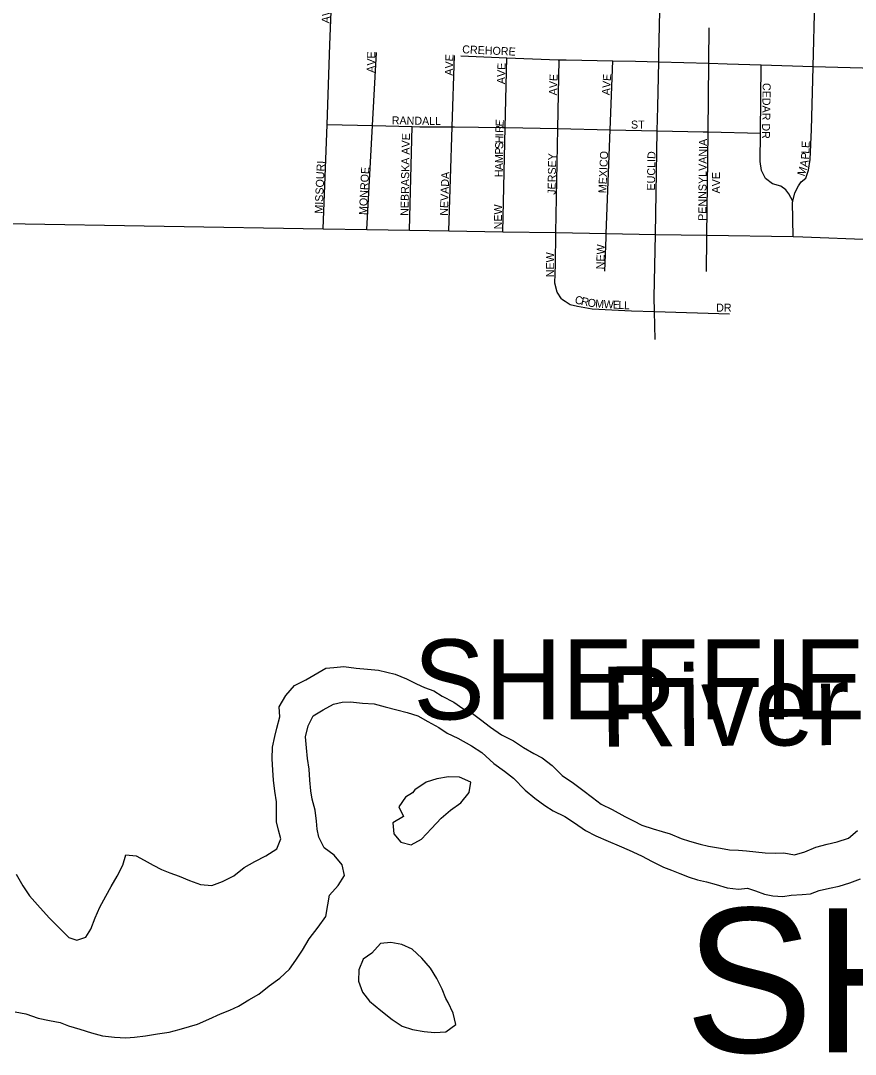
# Model space of a CAD drawing. Extents: x 1857828 to 2277390, y 930619 to 1324581.
# Drawn here: x 2063550 to 2068767, y 1257493 to 1263951 of the extents above; entities that cross this region are included whole.
import ezdxf

# ---------------------------------------------------------------- set-up
doc = ezdxf.new("R2010")
doc.units = 0
for name, color, linetype in [('GM_X_City_Street', 7, 'Continuous'), ('GM_X_City_Street_Text', 7, 'Continuous'), ('GM_X_Corporation_Text', 7, 'Continuous'), ('GM_X_Major_River', 7, 'Continuous'), ('GM_X_Major_River_Text', 7, 'Continuous'), ('GM_X_Minor_Lake', 7, 'Continuous'), ('GM_X_State_Route', 7, 'Continuous'), ('GM_X_Township_Text', 7, 'Continuous')]:
    doc.layers.add(name, color=color, linetype=linetype)

msp = doc.modelspace()

# ---------------------------------------------------------------- linework, layer by layer
at = {"layer": 'GM_X_City_Street'}
for points in [[(2067516.6, 1261959.6), (2067512.3, 1262133.5), (2067510.1, 1262222.6), (2067517.4, 1262615.9), (2067529.4, 1263263), (2067532.2, 1263413.1), (2067538.6, 1263693.8), (2067539.6, 1263736.4), (2067565.7, 1264928.9), (2067577.3, 1265141.5), (2067579.3, 1265177.9), (2067579.2, 1265182.4), (2067577.9, 1265249.3)], [(2065441.6, 1262651), (2065465.4, 1263302.1), (2065483.5, 1263800.1), (2065495.6, 1264113.5)], [(2068503.2, 1263663), (2068503.3, 1263665.4), (2068514.2, 1264071.8), (2068515.7, 1264129.2), (2068515.8, 1264130.6)], [(2067851.9, 1263695.2), (2067851.9, 1263695.4), (2067854.1, 1263905.1)], [(2065713.5, 1262646.4), (2065749.8, 1263295.2), (2065775.3, 1263751.9)], [(2066226.7, 1262637.7), (2066247.9, 1263286.7), (2066262.5, 1263734)], [(2066300.6, 1263732), (2066589.6, 1263719.7), (2066910.2, 1263706.1), (2066916.2, 1263706), (2066920.5, 1263705.9), (2066960, 1263705.2)], [(2066563.5, 1262632.1), (2066579.1, 1263284), (2066589.6, 1263719.7)], [(2066930.7, 1262212.4), (2066902.6, 1262254.5), (2066888.5, 1262310.7), (2066892.3, 1262427.2), (2066896, 1262626.4), (2066908.1, 1263276.7), (2066916.2, 1263706)], [(2066960, 1263705.2), (2067251.1, 1263700.5), (2067393.3, 1263698.2), (2067538.6, 1263693.8), (2067851.8, 1263684.4), (2067965.7, 1263681)], [(2067209.1, 1262595.6), (2067209.1, 1262595.6), (2067210.1, 1262621.1), (2067234.7, 1263269.5), (2067251.1, 1263700.5)], [(2067839.3, 1262593.2), (2067839.3, 1262593.4), (2067839.5, 1262610.5), (2067845.5, 1263082), (2067847.3, 1263255.9), (2067851.8, 1263684.4), (2067851.9, 1263695.2)], [(2067965.7, 1263681), (2068177.4, 1263674.6), (2068503.3, 1263665.4), (2068889.1, 1263654.5), (2069304.8, 1263642.6)], [(2068376.4, 1262822.3), (2068351, 1262869.3), (2068333, 1262893.4), (2068300.9, 1262917.5), (2068248.7, 1262931.5), (2068204.5, 1262965.6), (2068180.4, 1263013.8), (2068172.3, 1263070), (2068173.8, 1263248.7), (2068177.4, 1263674.6)], [(2068377.9, 1262601.4), (2068375.2, 1262817.1), (2068376.4, 1262822.3), (2068389.1, 1262875.4), (2068411.1, 1262919.5), (2068429.1, 1262943.6), (2068457.1, 1262967.7), (2068475.1, 1263015.9), (2068485, 1263084.2), (2068492.7, 1263270.9), (2068503.2, 1263661.1), (2068503.2, 1263663)], [(2065465.4, 1263302.1), (2065749.8, 1263295.2), (2065996.7, 1263289.3), (2066044.8, 1263288.2), (2066232.4, 1263286.8), (2066247.9, 1263286.7), (2066261.4, 1263286.6)], [(2065980, 1262641.9), (2065996.7, 1263289.3)], [(2066261.4, 1263286.6), (2066562, 1263284.3), (2066579.1, 1263284), (2066908.1, 1263276.7), (2067234.7, 1263269.5), (2067529.4, 1263263), (2067815.6, 1263256.7), (2067825, 1263256.4)], [(2067825, 1263256.4), (2067847.3, 1263255.9), (2068173.8, 1263248.7)], [(2067201.1, 1262385.1), (2067209.1, 1262595.6)], [(2067836.6, 1262383.3), (2067839.3, 1262593.2)], [(2066930.7, 1262212.4), (2066952.8, 1262198.3), (2066984.9, 1262178.2), (2067031, 1262166.2), (2067121.3, 1262150.2), (2067367.9, 1262138.2), (2067512.3, 1262133.5), (2067981.4, 1262118.3)]]:
    msp.add_lwpolyline(points, dxfattribs=at)
at = {"layer": 'GM_X_Major_River'}
for points in [[(2063522, 1258618.1), (2063564.8, 1258546), (2063605.5, 1258482), (2063672.3, 1258408.1), (2063731.1, 1258344.2), (2063789.8, 1258284.3), (2063850.6, 1258222.5), (2063900.9, 1258206.7), (2063957, 1258225.2), (2063988.7, 1258275.6), (2064016.2, 1258346.2), (2064045.7, 1258412.7), (2064083.3, 1258481.2), (2064116.9, 1258541.7), (2064154.5, 1258606.3), (2064188, 1258674.8), (2064207.6, 1258739.3), (2064271.9, 1258733.7), (2064322.3, 1258705.9), (2064378.8, 1258674.1), (2064431.2, 1258648.4), (2064483.6, 1258626.6), (2064540, 1258604.9), (2064606.4, 1258579.2), (2064674.9, 1258553.6), (2064745.2, 1258548), (2064811.3, 1258572.6), (2064883.2, 1258607.2), (2064947, 1258659.9), (2065013, 1258696.5), (2065082.9, 1258733.2), (2065150.8, 1258775.8), (2065176.4, 1258838.3), (2065161.9, 1258892.4), (2065149.4, 1258944.6), (2065148.8, 1259016.9), (2065148.3, 1259071.2), (2065139.7, 1259137.4), (2065131.1, 1259205.7), (2065126.6, 1259267.9), (2065122, 1259338.2), (2065125.3, 1259412.6), (2065138.8, 1259478.9), (2065152.4, 1259531.3), (2065169.9, 1259601.7), (2065165.4, 1259664), (2065206.9, 1259734.6), (2065262.6, 1259797.2), (2065332.6, 1259831.9), (2065458.4, 1259905.1), (2065508.6, 1259909.4), (2065570.8, 1259915.9), (2065647.1, 1259906.3), (2065717.5, 1259898.8), (2065785.8, 1259893.2), (2065890.4, 1259867.8), (2065960.9, 1259838.1), (2066023.4, 1259808.4), (2066073.8, 1259784.7), (2066132.2, 1259763), (2066184.7, 1259731.2), (2066257.3, 1259693.5), (2066313.8, 1259653.7), (2066366.2, 1259627.9), (2066424.8, 1259584.1), (2066487.5, 1259536.3), (2066556.1, 1259488.6), (2066630.7, 1259450.9), (2066693.3, 1259409.1), (2066757.9, 1259371.4), (2066810.3, 1259345.6), (2066873, 1259297.8), (2066933.7, 1259234), (2067006.4, 1259186.2), (2067063, 1259142.4), (2067123.6, 1259096.6), (2067178.2, 1259054.8), (2067246.7, 1259023.1), (2067325.4, 1258979.5), (2067379.8, 1258951.7), (2067432.3, 1258923.9), (2067502.7, 1258902.3), (2067559.1, 1258884.6), (2067609.4, 1258870.9), (2067677.9, 1258841.2), (2067730.2, 1258825.5), (2067796.6, 1258805.8)], [(2064405.8, 1257621.5), (2064478, 1257632), (2064540.1, 1257648.5), (2064606.2, 1257667), (2064656.2, 1257681.4), (2064726.3, 1257712), (2064800.2, 1257746.7), (2064858.3, 1257769.2), (2064912.3, 1257793.7), (2064976.2, 1257832.3), (2065038.1, 1257868.9), (2065103.9, 1257921.6), (2065169.8, 1257968.2), (2065231.5, 1258024.9), (2065269.2, 1258081.4), (2065312.8, 1258144), (2065354.4, 1258214.6), (2065410, 1258287.3), (2065457.6, 1258354), (2065471, 1258426.4), (2065480.5, 1258486.7), (2065534.2, 1258547.4), (2065573.8, 1258609.9), (2065559.2, 1258676.1), (2065510.5, 1258736.1), (2065447.9, 1258783.9), (2065413.2, 1258849.9), (2065402.7, 1258900.1), (2065400.3, 1258950.3), (2065391.7, 1259018.6), (2065373, 1259086.8), (2065364.6, 1259138.9), (2065358, 1259205.2), (2065353.4, 1259273.5), (2065342.8, 1259341.7), (2065336.2, 1259408), (2065331.6, 1259476.2), (2065347.1, 1259544.7), (2065378.6, 1259607.2), (2065440.6, 1259645.8), (2065506.5, 1259680.4), (2065560.6, 1259692.8), (2065610.8, 1259695.1), (2065687.1, 1259687.6), (2065759.5, 1259682.1), (2065827.9, 1259664.5), (2065902.3, 1259644.9), (2065966.7, 1259629.2), (2066033.1, 1259607.6), (2066095.7, 1259571.8), (2066164.3, 1259534.1), (2066216.7, 1259500.3), (2066283.3, 1259468.6), (2066368, 1259421), (2066432.6, 1259379.2), (2066507.5, 1259309.4), (2066574.1, 1259261.7), (2066630.7, 1259217.9), (2066703.6, 1259144), (2066764.3, 1259092.2), (2066826.9, 1259046.4), (2066879.4, 1259014.6), (2066952, 1258978.9), (2067012.5, 1258939.2), (2067081.2, 1258891.4), (2067145.7, 1258857.7), (2067222.3, 1258824.1), (2067290.8, 1258794.4), (2067353.3, 1258768.7), (2067429.9, 1258733), (2067496.4, 1258697.3), (2067567, 1258661.6), (2067617.3, 1258643.9), (2067669.7, 1258622.1), (2067728.1, 1258600.4), (2067780.5, 1258582.7), (2067836.8, 1258571), (2067897.2, 1258553.4), (2067965.6, 1258533.7), (2068035.9, 1258524.2), (2068092.1, 1258530.6), (2068142.4, 1258514.8), (2068198.8, 1258493.1), (2068251.1, 1258483.4), (2068313.4, 1258479.8), (2068365.5, 1258486.2), (2068433.7, 1258490.7), (2068485.9, 1258495.1), (2068539.9, 1258515.5), (2068606.1, 1258530.1), (2068666.2, 1258542.5), (2068732.2, 1258565.1), (2068798.3, 1258589.6)], [(2067796.6, 1258805.8), (2067848.9, 1258794.1), (2067925.3, 1258780.6), (2067979.6, 1258770.9), (2068035.9, 1258767.3), (2068086.1, 1258763.6), (2068202.6, 1258752.3), (2068270.9, 1258748.8), (2068321.1, 1258751.1), (2068387.5, 1258739.5), (2068451.5, 1258758.1), (2068519.6, 1258786.6), (2068591.7, 1258805.2), (2068653.8, 1258819.7), (2068723.9, 1258842.3), (2068779.7, 1258890.9)], [(2063515.3, 1257758.1), (2063583.6, 1257746.5), (2063660.2, 1257718.9), (2063730.5, 1257703.3), (2063796.9, 1257691.7), (2063849.3, 1257669.9), (2063919.7, 1257650.3), (2063992.2, 1257626.7), (2064062.6, 1257609.1), (2064137, 1257599.5), (2064207.3, 1257596), (2064261.4, 1257600.4), (2064331.6, 1257608.9), (2064405.8, 1257621.5)]]:
    msp.add_lwpolyline(points, dxfattribs=at)
at = {"layer": 'GM_X_Minor_Lake'}
for points in [[(2066179.1, 1258967.7), (2066236.9, 1259018.3), (2066300.8, 1259064.9), (2066354.4, 1259127.6), (2066363.9, 1259193.9), (2066293.4, 1259223.6), (2066225.1, 1259227.1), (2066150.9, 1259214.6), (2066084.8, 1259194.1), (2066013, 1259145.3)], [(2066013, 1259145.3), (2065999.1, 1259127.2), (2065955.2, 1259098.7), (2065913.5, 1259038.2), (2065944.1, 1258978.1), (2065876.2, 1258939.5), (2065882.8, 1258871.2), (2065927.4, 1258817.3), (2065991.8, 1258801.6), (2066055.8, 1258836.2), (2066117.4, 1258902.9), (2066179.1, 1258967.7)], [(2066223.1, 1257816.7), (2066206.8, 1257840.7), (2066184.2, 1257900.8), (2066151.5, 1257966.9), (2066112.8, 1258030.9), (2066058.1, 1258092.8), (2065997.4, 1258150.7), (2065932.9, 1258178.4), (2065864.5, 1258192), (2065798.3, 1258185.5), (2065744.6, 1258124.8), (2065690.7, 1258088.3)], [(2065690.7, 1258088.3), (2065663.2, 1258019.8), (2065661.8, 1257949.5), (2065686.5, 1257881.3), (2065731.1, 1257825.4), (2065801.9, 1257765.6), (2065872.6, 1257709.8), (2065935.2, 1257668), (2065999.6, 1257648.4), (2066072, 1257634.8), (2066136.3, 1257629.2), (2066208.6, 1257633.7), (2066270.4, 1257678.3), (2066253.7, 1257750.6), (2066223.1, 1257816.7)]]:
    msp.add_lwpolyline(points, dxfattribs=at)
at = {"layer": 'GM_X_State_Route'}
msp.add_lwpolyline([(2062587.2, 1262692.7), (2062894.4, 1262694), (2063171, 1262689.3), (2063454, 1262684.5), (2065441.6, 1262651), (2065713.5, 1262646.4), (2065980, 1262641.9), (2066226.7, 1262637.7), (2066563.5, 1262632.1), (2066896, 1262626.4), (2067210.1, 1262621.1), (2067517.4, 1262615.9), (2067839.5, 1262610.5), (2068377.9, 1262601.4), (2068437.8, 1262600.4), (2068870.8, 1262584.3), (2068921.2, 1262582.4), (2069317.7, 1262524.2)], dxfattribs=at)

# ---------------------------------------------------------------- texts
at = {"layer": 'GM_X_City_Street_Text'}
for s, rotation, p in [('AVE', 86.04937, (2065480.9, 1263932.5)), ('CREHORE', 357.35885, (2066309.1, 1263747.6)), ('AVE', 88.01857, (2065762.5, 1263624.2)), ('AVE', 88.01857, (2066250.9, 1263606.6)), ('AVE', 88.02609, (2066576.5, 1263553.8)), ('AVE', 88.02609, (2066902.1, 1263483.4)), ('AVE', 86.05688, (2067232.1, 1263483.7)), ('CEDAR DR', 269.1935, (2068188.1, 1263562.1)), ('RANDALL', 359.13009, (2065869.3, 1263303.3)), ('R', 88.71239, (2066567.3, 1263249.9)), ('E', 87.32048, (2066568.1, 1263289.1)), ('ST', 0.00001, (2067364.7, 1263276.8)), ('NEBRASKA AVE', 88.92766, (2065973.7, 1262730.9)), ('H', 89.18198, (2066566.3, 1263184)), ('I', 89.16904, (2066566.9, 1263228)), ('PENNSYLVANIA', 89.46484, (2067834.9, 1262699.9)), ('S', 89.17997, (2066565.8, 1263148.8)), ('P', 89.17997, (2066565.3, 1263113.6)), ('L', 87.55447, (2068479.1, 1263118.9)), ('E', 87.86962, (2068480.6, 1263154.4)), ('M', 89.18523, (2066564.6, 1263060.8)), ('JERSEY', 89.02576, (2066893.3, 1262862.8)), ('MEXICO', 87.35899, (2067210.1, 1262871.9)), ('EUCLID', 88.87736, (2067513.7, 1262889.2)), ('P', 85.7348, (2068476.3, 1263082)), ('MISSOURI', 87.39893, (2065436.9, 1262744.3)), ('MONROE', 87.13904, (2065714.1, 1262735.5)), ('H', 89.19152, (2066563.3, 1262972.8)), ('A', 89.16968, (2066563.9, 1263016.8)), ('M', 70.98329, (2068448.4, 1262975.1)), ('A', 79.72907, (2068467.8, 1263033.1)), ('NEVADA', 88.05581, (2066220.1, 1262731)), ('AVE', 90, (2067920.9, 1262871.5)), ('NEW', 90, (2066558.9, 1262647)), ('NEW', 90, (2066884.5, 1262347.8)), ('NEW', 88.20411, (2067196.9, 1262396.5)), ('C', 347.11824, (2067010.5, 1262185.4)), ('R', 347.15909, (2067049.1, 1262176.6)), ('O', 349.84372, (2067090.2, 1262167.3)), ('M', 356.5197, (2067139.8, 1262158.7)), ('W', 356.90907, (2067192.9, 1262155.6)), ('E', 356.93497, (2067250.1, 1262152.5)), ('L', 356.93839, (2067285.2, 1262150.6)), ('L', 356.93839, (2067320.4, 1262148.7)), ('DR', 0.00001, (2067897.1, 1262132.9))]:
    msp.add_text(s, height=50, rotation=rotation, dxfattribs=at).set_placement(p)
at = {"layer": 'GM_X_Corporation_Text'}
msp.add_text('SHEFFIELD', height=500, rotation=0.00001, dxfattribs=at).set_placement((2066005.1, 1259585.3))
at = {"layer": 'GM_X_Major_River_Text'}
msp.add_text('River', height=500.31, rotation=0.38793, dxfattribs=at).set_placement((2067172.1, 1259414.8))
at = {"layer": 'GM_X_Township_Text'}
msp.add_text('SHEFFIELD', height=900, rotation=0.00001, dxfattribs=at).set_placement((2067701.1, 1257505.5))

doc.saveas('drawing.dxf')
